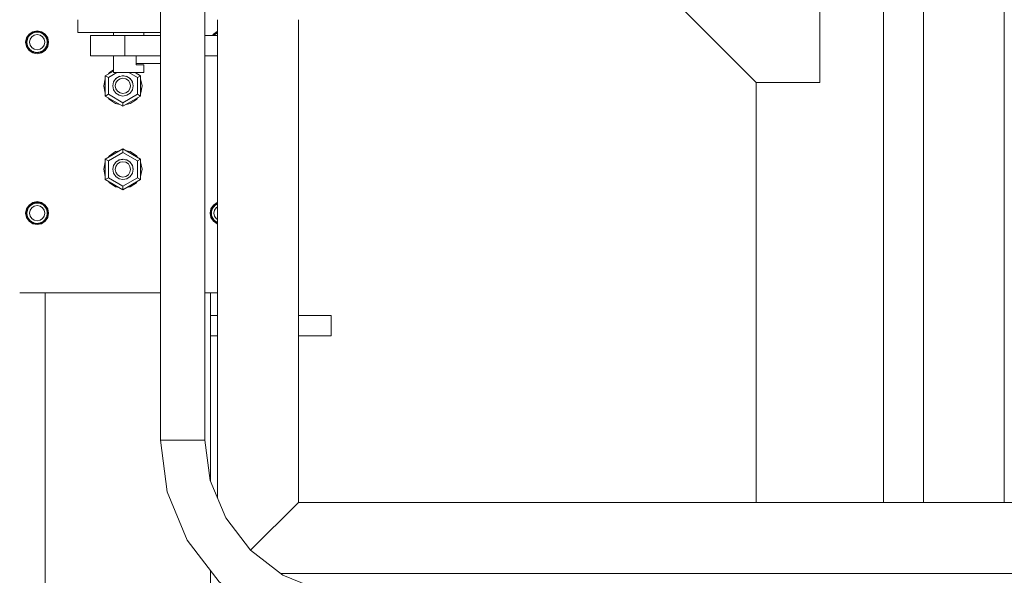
# Model space of a CAD drawing. Header units: millimetres. Extents: x 53746 to 116821, y -810352 to -765802.
# Tile 280 of 347: x 88138 to 88912, y -773225 to -772788. Entities that reach past the tile are written whole.
import ezdxf

# ---------------------------------------------------------------- set-up
doc = ezdxf.new("R2010")
doc.units = ezdxf.units.MM
doc.header["$MEASUREMENT"] = 0
for name, color, linetype, lineweight in [('Main Cradle Rails', 7, 'Continuous', 0), ('Side Cradle Stbd', 7, 'Continuous', 0), ('Side Cradle Tower', 7, 'Continuous', 0), ('Side Cradle Tower Platform', 7, 'Continuous', 0), ('Side Cradle Tower Rail Frame', 7, 'Continuous', 0)]:
    doc.layers.add(name, color=color, linetype=linetype, lineweight=lineweight)

# ---------------------------------------------------------------- blocks, each defined once
blk = doc.blocks.new('*U57')
at = {"layer": 'Side Cradle Stbd', "color": 7, "linetype": 'Continuous', "lineweight": 0}
for p, q in [((3533.79, 15489.32), (3533.79, 14909.26)), ((3433.79, 15239.32), (3433.79, 14909.26))]:
    blk.add_line(p, q, dxfattribs=at)
at = {"layer": 'Side Cradle Stbd', "color": 7, "linetype": 'Continuous', "lineweight": 0, "flags": 128}
blk.add_lwpolyline([(3483.79, 15500.51), (3483.79, 15239.32), (3433.79, 15239.32), (3183.79, 15489.32), (3183.79, 15500.51)], dxfattribs=at)
at = {"layer": 'Side Cradle Tower', "color": 7, "linetype": 'Continuous', "lineweight": 0}
for p, q in [((2860.05, 15274.47), (2862, 15277.38)), ((2860.73, 15273.42), (2861, 15274.07)), ((2861, 15274.07), (2861, 15274.07)), ((2861.96, 15275.81), (2862.72, 15276.66)), ((2865.11, 15278.97), (2862.35, 15277.13)), ((2862.72, 15276.66), (2862.72, 15276.66)), ((2865.3, 15278.4), (2865.31, 15278.4)), ((2866.35, 15278.77), (2867.78, 15279)), ((2867.78, 15279), (2868.36, 15279.02)), ((2868.36, 15279.12), (2868.37, 15279.12)), ((2869.8, 15278.89), (2868.36, 15279.12)), ((2868.36, 15279.02), (2869.8, 15278.89)), ((2868.36, 15277.1), (2870.66, 15276.64)), ((2871.38, 15278.39), (2871.38, 15278.39)), ((2873.07, 15277.49), (2871.43, 15278.51)), ((2873.96, 15276.7), (2873.97, 15276.7)), ((2875.75, 15274.18), (2876.08, 15273.11)), ((2875.75, 15274.18), (2875.75, 15274.18)), ((3007.36, 15276.26), (3007.72, 15276.66)), ((3007.72, 15276.66), (3007.72, 15276.66)), ((3010.11, 15278.97), (3010.33, 15279.01)), ((3010.3, 15278.4), (3010.31, 15278.4)), ((2859.86, 15271.12), (2859.86, 15271.12)), ((2860.37, 15270.76), (2860.38, 15271.02)), ((2860.38, 15271.02), (2860.38, 15271.02)), ((2876.34, 15271.1), (2876.34, 15271.02)), ((2876.34, 15271.02), (2876.34, 15271.02)), ((2874.37, 15265.11), (2871.61, 15263.27)), ((2922, 15244.74), (2928.33, 15248.39)), ((2922, 15228.74), (2922, 15244.74)), ((2922, 15244.74), (2924.4, 15243.35)), ((2924.4, 15243.35), (2931.17, 15247.26)), ((2924.4, 15230.12), (2924.4, 15243.35)), ((2932.77, 15244.02), (2932.46, 15243.9)), ((2932.78, 15244.02), (2932.8, 15244.03)), ((2932.88, 15244.05), (2932.8, 15244.03)), ((2932.81, 15244.02), (2932.81, 15244.02)), ((2935.83, 15244.64), (2935.31, 15244.62)), ((2936.41, 15244.62), (2936.41, 15244.62)), ((2938.89, 15244.05), (2938.89, 15244.05)), ((2947.32, 15243.35), (2940.55, 15247.26)), ((2945.35, 15247.26), (2949.72, 15244.74)), ((2947.32, 15243.35), (2949.72, 15244.74)), ((2947.32, 15230.12), (2947.32, 15243.35)), ((2949.72, 15244.74), (2949.72, 15228.74)), ((2920.86, 15236.64), (2920.86, 15236.64)), ((2927.9, 15236.92), (2927.86, 15236.73)), ((2927.86, 15236.74), (2927.86, 15236.74)), ((2927.9, 15236.82), (2927.87, 15236.69)), ((2927.87, 15236.69), (2927.9, 15236.82)), ((2927.89, 15236.62), (2927.87, 15236.69)), ((2927.89, 15236.65), (2927.89, 15236.65)), ((2927.89, 15236.59), (2927.89, 15236.65)), ((2928.4, 15239.44), (2928.5, 15239.7)), ((2928.44, 15239.57), (2928.41, 15239.47)), ((2928.5, 15239.7), (2928.5, 15239.7)), ((2930.22, 15242.32), (2930.22, 15242.32)), ((2941.45, 15242.33), (2941.45, 15242.33)), ((2941.78, 15242), (2941.58, 15242.21)), ((2943.19, 15239.77), (2943.19, 15239.78)), ((2943.25, 15233.68), (2943.86, 15236.74)), ((2943.3, 15239.53), (2943.27, 15239.61)), ((2943.84, 15236.85), (2943.78, 15237.13)), ((2943.86, 15236.73), (2943.84, 15236.84)), ((2943.85, 15236.74), (2943.85, 15236.69)), ((2943.86, 15236.74), (2943.86, 15236.74)), ((2950.86, 15236.64), (2950.86, 15236.64)), ((2922, 15228.74), (2924.4, 15230.12)), ((2922, 15228.73), (2922, 15228.74)), ((2935.86, 15220.74), (2922, 15228.74)), ((2935.86, 15220.73), (2922, 15228.73)), ((2935.86, 15223.51), (2924.4, 15230.12)), ((2938.16, 15231.2), (2935.86, 15230.74)), ((2935.86, 15223.51), (2947.32, 15230.12)), ((2949.72, 15228.74), (2935.86, 15220.74)), ((2949.72, 15228.73), (2935.87, 15220.73)), ((2947.32, 15230.12), (2949.72, 15228.74)), ((2949.72, 15228.73), (2949.72, 15228.74)), ((2924.8, 15226.72), (2924.36, 15227.37)), ((2930.12, 15222.79), (2933.45, 15222.12)), ((2933.45, 15222.12), (2930.12, 15222.78)), ((2935.86, 15220.74), (2935.86, 15223.51)), ((2935.86, 15220.73), (2935.86, 15220.74)), ((2935.87, 15220.73), (2935.86, 15220.73)), ((2947.36, 15227.37), (2946.47, 15226.04)), ((2947.36, 15227.37), (2946.93, 15226.72)), ((2922, 15179.12), (2935.86, 15187.12)), ((2922, 15179.12), (2935.86, 15187.12)), ((2924.36, 15180.49), (2925.25, 15181.82)), ((2935.86, 15184.35), (2924.4, 15177.73)), ((2935.86, 15187.12), (2949.72, 15179.12)), ((2935.86, 15187.12), (2935.86, 15187.12)), ((2935.86, 15187.12), (2935.86, 15187.12)), ((2935.86, 15187.12), (2949.72, 15179.12)), ((2935.86, 15187.12), (2935.86, 15184.35)), ((2935.86, 15184.35), (2947.32, 15177.73)), ((2941.6, 15185.07), (2938.27, 15185.73)), ((2938.27, 15185.73), (2941.6, 15185.07)), ((2922, 15179.12), (2922, 15179.12)), ((2922, 15163.12), (2922, 15179.12)), ((2924.4, 15177.73), (2922, 15179.12)), ((2924.4, 15177.73), (2924.4, 15164.5)), ((2928.47, 15174.18), (2927.86, 15171.12)), ((2928.38, 15173.73), (2928.47, 15174.18)), ((2928.38, 15173.73), (2928.5, 15174.04)), ((2928.53, 15174.12), (2928.5, 15174.04)), ((2928.5, 15174.04), (2928.5, 15174.04)), ((2928.65, 15174.45), (2928.53, 15174.12)), ((2930.21, 15176.65), (2929.77, 15176.13)), ((2930.22, 15176.66), (2930.21, 15176.65)), ((2930.25, 15176.69), (2930.22, 15176.66)), ((2930.22, 15176.66), (2930.22, 15176.66)), ((2930.89, 15177.23), (2930.25, 15176.69)), ((2932.81, 15178.36), (2932.41, 15178.21)), ((2932.84, 15178.37), (2932.81, 15178.36)), ((2932.81, 15178.36), (2932.81, 15178.36)), ((2933.57, 15178.65), (2932.84, 15178.37)), ((2935, 15178.94), (2933.57, 15178.65)), ((2935.86, 15178.97), (2935, 15178.94)), ((2935, 15178.94), (2935, 15178.94)), ((2936.24, 15178.98), (2935.86, 15178.97)), ((2937.26, 15178.84), (2936.24, 15178.98)), ((2938.86, 15178.41), (2937.89, 15178.71)), ((2938.89, 15178.39), (2938.89, 15178.39)), ((2938.92, 15178.38), (2938.89, 15178.39)), ((2939.79, 15177.93), (2938.92, 15178.38)), ((2941.14, 15177), (2940.82, 15177.24)), ((2941.45, 15176.67), (2941.14, 15177)), ((2941.45, 15176.67), (2941.45, 15176.67)), ((2941.5, 15176.63), (2941.45, 15176.67)), ((2941.91, 15176.19), (2941.5, 15176.63)), ((2943.19, 15174.11), (2942.98, 15174.59)), ((2943.19, 15174.11), (2943.19, 15174.11)), ((2943.25, 15174.18), (2943.32, 15173.82)), ((2949.72, 15179.12), (2947.32, 15177.73)), ((2947.32, 15177.73), (2947.32, 15164.5)), ((2949.72, 15179.12), (2949.72, 15179.12)), ((2949.72, 15179.12), (2949.72, 15163.12)), ((2927.86, 15171.12), (2927.9, 15171.31)), ((2927.86, 15171.12), (2927.86, 15171.12)), ((2927.89, 15170.96), (2927.86, 15171.12)), ((2927.9, 15171.31), (2927.89, 15171.08)), ((2927.89, 15171.08), (2927.89, 15170.99)), ((2927.89, 15170.99), (2927.89, 15170.99)), ((2927.89, 15170.96), (2927.89, 15170.99)), ((2943.83, 15171.26), (2943.74, 15171.73)), ((2943.83, 15171.26), (2943.86, 15171.12)), ((2943.85, 15171.08), (2943.83, 15171.26)), ((2943.86, 15171.12), (2943.85, 15171.06)), ((2943.85, 15171.08), (2943.85, 15171.06)), ((2943.86, 15171.12), (2943.86, 15171.12)), ((2924.4, 15164.5), (2922, 15163.12)), ((2935.86, 15155.12), (2922, 15163.12)), ((2924.4, 15164.5), (2935.86, 15157.89)), ((2938.16, 15165.53), (2935.86, 15165.08)), ((2947.32, 15164.5), (2935.86, 15157.89)), ((2949.72, 15163.12), (2935.86, 15155.12)), ((2935.86, 15157.89), (2935.86, 15155.12)), ((2949.72, 15163.12), (2947.32, 15164.5)), ((2862.35, 15142.74), (2860.51, 15139.98)), ((2865.3, 15144.01), (2865.31, 15144.01)), ((2866.35, 15144.37), (2867.78, 15144.61)), ((2867.78, 15144.61), (2868.36, 15144.63)), ((2868.36, 15144.73), (2868.37, 15144.73)), ((2869.8, 15144.5), (2868.36, 15144.73)), ((2868.36, 15144.63), (2869.8, 15144.5)), ((2868.36, 15142.71), (2870.66, 15142.25)), ((2871.38, 15144), (2871.38, 15144)), ((2873.07, 15143.09), (2871.43, 15144.12)), ((3007, 15143.07), (3009.92, 15145.02)), ((3009.92, 15145.02), (3010.33, 15145.11)), ((3010.3, 15144.02), (3010.31, 15144.02)), ((2859.86, 15136.73), (2859.86, 15136.73)), ((2860.37, 15136.37), (2860.38, 15136.63)), ((2860.38, 15136.63), (2860.38, 15136.63)), ((2860.73, 15139.03), (2861, 15139.68)), ((2861, 15139.68), (2861, 15139.68)), ((2861.96, 15141.42), (2862.72, 15142.27)), ((2862.72, 15142.27), (2862.72, 15142.27)), ((2873.96, 15142.31), (2873.97, 15142.31)), ((2875.75, 15139.79), (2876.08, 15138.72)), ((2875.75, 15139.79), (2875.75, 15139.79)), ((2876.34, 15136.71), (2876.34, 15136.63)), ((2876.34, 15136.63), (2876.34, 15136.63)), ((2877.36, 15136.71), (2876.68, 15140.15)), ((2876.86, 15136.73), (2876.86, 15136.73)), ((3004.86, 15136.73), (3004.86, 15136.73)), ((3005.37, 15136.37), (3005.38, 15136.63)), ((3005.38, 15136.63), (3005.38, 15136.63)), ((3005.73, 15139.04), (3006, 15139.68)), ((3006, 15139.68), (3006, 15139.68)), ((3006.96, 15141.43), (3007.72, 15142.27)), ((3007.72, 15142.27), (3007.72, 15142.28)), ((2868.36, 15128.23), (2865.11, 15128.88)), ((3010.11, 15128.88), (3010.33, 15128.83)), ((3000.33, 15073.92), (3010.33, 15073.92))]:
    blk.add_line(p, q, dxfattribs=at)
at = {"layer": 'Side Cradle Tower', "color": 7, "linetype": 'Continuous', "lineweight": 0, "flags": 128}
for points in [[(2862, 15277.38), (2864.92, 15279.34), (2868.36, 15280.02), (2871.81, 15279.34), (2874.73, 15277.38), (2876.68, 15274.47), (2877.36, 15271.02), (2876.68, 15267.58), (2874.73, 15264.66), (2871.81, 15262.71), (2868.36, 15262.02), (2864.92, 15262.71), (2862, 15264.66), (2860.05, 15267.58), (2859.36, 15271.02), (2860.05, 15274.47)], [(2862.35, 15277.13), (2860.51, 15274.37), (2859.86, 15271.12), (2859.86, 15271.12)], [(2860.97, 15274.18), (2860.97, 15274.18), (2860.73, 15273.42)], [(2860.97, 15274.18), (2860.97, 15274.18), (2861.18, 15274.49)], [(2861.96, 15275.81), (2861.96, 15275.81), (2861.29, 15274.77), (2861.03, 15274.14), (2861, 15274.07)], [(2862.7, 15276.77), (2862.7, 15276.78), (2861.96, 15275.81)], [(2870.66, 15276.64), (2872.6, 15275.34), (2873.9, 15273.39), (2874.36, 15271.1), (2873.9, 15268.8), (2872.6, 15266.85), (2870.66, 15265.55), (2868.36, 15265.1), (2866.07, 15265.55), (2864.12, 15266.85), (2862.82, 15268.8), (2862.36, 15271.1), (2862.82, 15273.39), (2864.12, 15275.34), (2866.07, 15276.64), (2868.36, 15277.1)], [(2862.7, 15276.77), (2862.7, 15276.78), (2863.21, 15277.11)], [(2863.9, 15277.66), (2863.9, 15277.66), (2862.93, 15276.9), (2862.76, 15276.7), (2862.72, 15276.66)], [(2865.3, 15278.51), (2865.3, 15278.51), (2863.9, 15277.66)], [(2863.9, 15277.66), (2865.18, 15278.36), (2865.3, 15278.4)], [(2876.86, 15271.12), (2876.86, 15271.12), (2876.21, 15274.37), (2874.37, 15277.13), (2871.61, 15278.97), (2868.36, 15279.62), (2865.11, 15278.97)], [(2865.29, 15278.51), (2865.3, 15278.51), (2866.05, 15278.66)], [(2866.35, 15278.77), (2866.35, 15278.77), (2865.33, 15278.41), (2865.3, 15278.4), (2865.3, 15278.4)], [(2868.36, 15279.12), (2868.36, 15279.12), (2866.36, 15278.77)], [(2868.36, 15279.12), (2868.36, 15279.12), (2868.37, 15279.12)], [(2871.38, 15278.39), (2871.38, 15278.39), (2870.68, 15278.68), (2869.8, 15278.89), (2869.8, 15278.89)], [(2870.77, 15278.64), (2871.42, 15278.51), (2871.42, 15278.51)], [(2871.38, 15278.39), (2871.41, 15278.38), (2872.03, 15278.13), (2873.09, 15277.48)], [(2871.43, 15278.51), (2871.42, 15278.51), (2871.42, 15278.51)], [(2873.97, 15276.7), (2873.97, 15276.7), (2873.09, 15277.48)], [(2873.44, 15277.16), (2874.02, 15276.78), (2874.02, 15276.77)], [(2873.97, 15276.7), (2874.01, 15276.66), (2874.18, 15276.51), (2874.96, 15275.55)], [(2874.96, 15275.55), (2874.02, 15276.78), (2874.02, 15276.77)], [(2875.72, 15274.14), (2875.72, 15274.14), (2875.67, 15274.28), (2874.96, 15275.55)], [(2875.56, 15274.46), (2875.75, 15274.18), (2875.75, 15274.18)], [(2875.72, 15274.14), (2875.74, 15274.08), (2876.08, 15273.11)], [(3006.18, 15276.26), (3007, 15277.48), (3009.92, 15279.44), (3010.33, 15279.52)], [(3010.11, 15278.97), (3007.35, 15277.13), (3006.77, 15276.26)], [(3007.7, 15276.77), (3007.7, 15276.78), (3007.3, 15276.26)], [(3007.7, 15276.77), (3007.7, 15276.78), (3008.21, 15277.11)], [(3008.9, 15277.66), (3008.9, 15277.66), (3007.93, 15276.9), (3007.76, 15276.7), (3007.72, 15276.66)], [(3010.3, 15278.51), (3010.3, 15278.51), (3008.9, 15277.66)], [(3008.9, 15277.66), (3010.18, 15278.36), (3010.3, 15278.4)], [(2859.86, 15271.12), (2860.51, 15267.87), (2862.35, 15265.11), (2865.11, 15263.27), (2868.36, 15262.62), (2871.61, 15263.27)], [(2876.86, 15271.12), (2876.21, 15267.86), (2874.37, 15265.11), (2871.61, 15263.26), (2868.36, 15262.62), (2865.11, 15263.26), (2862.35, 15265.11), (2860.51, 15267.86), (2859.86, 15271.12)], [(2860.37, 15270.76), (2860.36, 15271.12), (2860.4, 15271.3)], [(2876.34, 15271.02), (2876.34, 15271.02), (2876.34, 15270.44), (2876.1, 15269), (2875.77, 15268.03), (2875.74, 15267.96), (2875.7, 15267.83), (2875, 15266.55), (2874.23, 15265.58), (2874.04, 15265.42), (2874, 15265.38), (2873.14, 15264.61), (2872.1, 15263.95), (2871.44, 15263.67), (2871.41, 15263.66), (2870.75, 15263.39), (2869.54, 15263.11), (2868.36, 15263.04), (2868.36, 15263.04), (2868.09, 15263.03), (2866.86, 15263.16), (2865.46, 15263.57), (2865.3, 15263.64), (2865.28, 15263.65), (2864.34, 15264.1), (2863.16, 15264.95), (2862.72, 15265.38), (2862.68, 15265.42), (2862.28, 15265.82), (2861.44, 15267.01), (2860.98, 15267.96), (2860.95, 15268.03), (2860.9, 15268.13), (2860.5, 15269.53), (2860.37, 15270.76), (2860.37, 15270.76)], [(2860.73, 15273.42), (2860.73, 15273.42), (2860.45, 15272.22), (2860.38, 15271.1), (2860.38, 15271.02)], [(2874.37, 15265.11), (2876.21, 15267.87), (2876.86, 15271.12)], [(2876.08, 15273.11), (2876.08, 15273.11), (2876.33, 15271.68), (2876.34, 15271.1), (2876.34, 15271.1)], [(2876.34, 15271.25), (2876.36, 15271.12), (2876.34, 15271)], [(2924.56, 15246.21), (2925.25, 15247.25), (2928.33, 15249.31)], [(2943.86, 15236.74), (2943.25, 15239.8), (2941.52, 15242.4), (2938.92, 15244.13), (2935.86, 15244.74), (2932.8, 15244.13), (2930.2, 15242.4), (2928.47, 15239.8), (2927.86, 15236.74)], [(2932.4, 15243.86), (2932.41, 15243.87), (2932.81, 15244.02)], [(2933.35, 15244.23), (2932.8, 15244.12), (2932.46, 15243.9)], [(2932.77, 15244.01), (2932.8, 15244.04), (2932.89, 15244.05)], [(2932.81, 15244.02), (2932.81, 15244.02), (2932.84, 15244.03), (2933.39, 15244.25)], [(2935.22, 15244.61), (2935.86, 15244.63), (2936.24, 15244.64), (2936.59, 15244.59)], [(2936.41, 15244.62), (2935.86, 15244.73), (2935.31, 15244.62)], [(2935.83, 15244.64), (2935.86, 15244.64), (2935.89, 15244.64)], [(2936.41, 15244.62), (2936.21, 15244.65), (2935.88, 15244.64)], [(2938.23, 15244.27), (2938.86, 15244.07), (2938.89, 15244.05), (2938.89, 15244.05)], [(2939.44, 15243.77), (2938.92, 15244.12), (2938.29, 15244.25)], [(2939.44, 15243.77), (2938.93, 15244.04), (2938.92, 15244.04), (2938.92, 15244.04), (2938.89, 15244.06), (2938.87, 15244.06)], [(2938.89, 15244.05), (2938.92, 15244.04), (2939.53, 15243.72)], [(2946.45, 15247.26), (2946.47, 15247.25), (2947.16, 15246.21)], [(2920.86, 15236.64), (2920.86, 15236.64), (2922, 15242.38), (2922, 15242.39)], [(2920.86, 15236.64), (2921.6, 15240.38), (2922, 15242.37), (2922, 15242.38), (2922, 15242.38)], [(2922, 15230.9), (2922, 15230.9), (2920.86, 15236.64)], [(2922, 15230.9), (2922, 15230.9), (2920.86, 15236.63), (2920.86, 15236.64), (2920.86, 15236.64)], [(2927.86, 15236.74), (2927.86, 15236.74), (2928.47, 15233.68), (2930.2, 15231.08), (2932.8, 15229.35), (2935.86, 15228.74), (2938.92, 15229.35), (2941.52, 15231.08), (2943.25, 15233.68)], [(2927.89, 15236.65), (2927.89, 15236.65), (2927.89, 15236.74), (2927.9, 15236.93)], [(2928.61, 15240), (2928.47, 15239.79), (2928.41, 15239.47)], [(2928.53, 15239.8), (2928.47, 15239.7), (2928.44, 15239.58)], [(2928.44, 15239.57), (2928.47, 15239.71), (2928.53, 15239.8)], [(2928.5, 15239.7), (2928.5, 15239.7), (2928.53, 15239.78), (2928.61, 15240.02)], [(2935.86, 15230.74), (2933.57, 15231.2), (2931.62, 15232.5), (2930.32, 15234.44), (2929.86, 15236.74), (2930.32, 15239.03), (2931.62, 15240.98), (2933.57, 15242.28), (2935.86, 15242.74), (2938.16, 15242.28), (2940.1, 15240.98), (2941.4, 15239.03), (2941.86, 15236.74), (2941.4, 15234.44), (2940.1, 15232.5), (2938.16, 15231.2)], [(2929.91, 15241.95), (2930.21, 15242.31), (2930.22, 15242.32)], [(2930.63, 15242.67), (2930.2, 15242.39), (2929.95, 15242.01)], [(2930.25, 15242.35), (2930.22, 15242.33), (2930.21, 15242.31), (2930.2, 15242.31), (2930.19, 15242.3), (2929.95, 15242.01)], [(2930.22, 15242.32), (2930.25, 15242.35), (2930.67, 15242.71)], [(2941.18, 15242.62), (2941.45, 15242.33), (2941.45, 15242.33)], [(2941.78, 15242), (2941.52, 15242.39), (2941.2, 15242.6)], [(2941.42, 15242.36), (2941.52, 15242.3), (2941.58, 15242.21)], [(2941.57, 15242.22), (2941.52, 15242.3), (2941.43, 15242.36)], [(2941.45, 15242.33), (2941.5, 15242.29), (2941.82, 15241.95)], [(2943.03, 15240.13), (2943.19, 15239.77), (2943.19, 15239.77)], [(2943.3, 15239.53), (2943.25, 15239.79), (2943.04, 15240.1)], [(2943.27, 15239.61), (2943.25, 15239.7), (2943.16, 15239.84)], [(2943.16, 15239.84), (2943.25, 15239.71), (2943.27, 15239.6)], [(2943.19, 15239.77), (2943.22, 15239.7), (2943.31, 15239.51)], [(2943.84, 15236.85), (2943.85, 15236.74), (2943.85, 15236.74)], [(2943.85, 15236.7), (2943.85, 15236.74), (2943.85, 15236.75)], [(2949.72, 15242.39), (2949.72, 15242.38), (2950.86, 15236.64), (2950.86, 15236.64)], [(2949.72, 15242.38), (2949.72, 15242.38), (2950.23, 15239.83), (2950.86, 15236.65), (2950.86, 15236.64)], [(2950.86, 15236.64), (2949.72, 15230.9), (2949.72, 15230.9)], [(2950.86, 15236.64), (2950.86, 15236.64), (2949.8, 15231.29), (2949.72, 15230.91), (2949.72, 15230.9)], [(2925.26, 15226.03), (2925.25, 15226.04), (2924.36, 15227.37)], [(2930.12, 15222.79), (2925.25, 15226.04), (2924.36, 15227.37)], [(2930.12, 15222.78), (2930.12, 15222.78), (2925.26, 15226.03)], [(2947.36, 15227.37), (2946.47, 15226.04), (2941.6, 15222.79), (2938.27, 15222.12)], [(2941.6, 15222.79), (2941.6, 15222.78), (2938.27, 15222.12)], [(2946.47, 15226.04), (2946.47, 15226.04), (2941.6, 15222.79)], [(2924.36, 15180.49), (2925.25, 15181.82), (2930.12, 15185.07), (2933.45, 15185.73)], [(2925.25, 15181.82), (2925.25, 15181.82), (2930.12, 15185.07)], [(2930.12, 15185.07), (2930.12, 15185.07), (2933.45, 15185.73)], [(2941.6, 15185.07), (2941.6, 15185.07), (2946.47, 15181.82)], [(2941.6, 15185.07), (2946.47, 15181.82), (2947.36, 15180.49)], [(2946.47, 15181.82), (2946.47, 15181.82), (2947.36, 15180.49)], [(2920.86, 15171.21), (2920.86, 15171.21), (2922, 15176.95)], [(2920.86, 15171.21), (2922, 15176.95), (2922, 15176.95)], [(2943.86, 15171.12), (2943.86, 15171.12), (2943.25, 15174.18), (2941.52, 15176.77), (2938.92, 15178.51), (2935.86, 15179.12), (2932.8, 15178.51), (2930.2, 15176.77), (2928.47, 15174.18)], [(2928.5, 15174.04), (2928.5, 15174.04), (2928.53, 15174.12), (2928.65, 15174.45)], [(2929.77, 15176.13), (2930.21, 15176.65), (2930.22, 15176.66)], [(2935.86, 15165.08), (2933.57, 15165.53), (2931.62, 15166.83), (2930.32, 15168.78), (2929.86, 15171.08), (2930.32, 15173.37), (2931.62, 15175.32), (2933.57, 15176.62), (2935.86, 15177.08), (2938.16, 15176.62), (2940.1, 15175.32), (2941.4, 15173.37), (2941.86, 15171.08), (2941.4, 15168.78), (2940.1, 15166.83), (2938.16, 15165.53)], [(2930.22, 15176.66), (2930.25, 15176.69), (2930.89, 15177.23)], [(2931.85, 15177.88), (2932.41, 15178.21), (2932.81, 15178.36)], [(2932.81, 15178.36), (2932.81, 15178.36), (2932.84, 15178.37), (2933.57, 15178.65), (2935, 15178.94), (2935, 15178.94)], [(2935, 15178.94), (2935.86, 15178.97), (2936.24, 15178.98), (2937.26, 15178.84)], [(2937.89, 15178.71), (2938.86, 15178.41), (2938.89, 15178.39), (2938.89, 15178.39)], [(2938.89, 15178.39), (2938.92, 15178.38), (2939.79, 15177.93)], [(2940.82, 15177.24), (2941.15, 15177), (2941.45, 15176.67), (2941.45, 15176.67)], [(2941.45, 15176.67), (2941.5, 15176.63), (2941.91, 15176.19)], [(2942.98, 15174.58), (2943.19, 15174.11), (2943.19, 15174.11)], [(2943.19, 15174.11), (2943.22, 15174.04), (2943.32, 15173.82)], [(2949.72, 15176.95), (2950.86, 15171.21), (2950.86, 15171.21)], [(2949.72, 15176.95), (2949.72, 15176.95), (2950.86, 15171.21)], [(2922, 15165.47), (2922, 15165.47), (2920.86, 15171.21), (2920.86, 15171.21)], [(2922, 15165.47), (2922, 15165.47), (2921.61, 15167.43), (2920.86, 15171.21)], [(2927.86, 15171.12), (2928.47, 15168.06), (2930.2, 15165.46), (2932.8, 15163.73), (2935.86, 15163.12), (2938.92, 15163.73), (2941.52, 15165.46), (2943.25, 15168.06), (2943.86, 15171.12)], [(2927.89, 15170.99), (2927.89, 15170.99), (2927.89, 15171.08), (2927.9, 15171.31)], [(2943.83, 15171.25), (2943.85, 15171.08), (2943.85, 15171.08)], [(2950.86, 15171.21), (2950.86, 15171.21), (2949.72, 15165.47), (2949.72, 15165.47)], [(2950.86, 15171.21), (2950.65, 15170.14), (2950.22, 15167.98), (2949.72, 15165.48), (2949.72, 15165.47), (2949.72, 15165.47)], [(2932.97, 15156.79), (2930.12, 15157.35), (2925.25, 15160.6), (2924.56, 15161.64)], [(2947.16, 15161.64), (2946.47, 15160.6), (2941.6, 15157.35), (2938.75, 15156.79)], [(2876.68, 15140.15), (2874.73, 15143.07), (2871.81, 15145.02), (2868.36, 15145.71), (2864.92, 15145.02), (2862, 15143.07), (2860.05, 15140.15), (2859.36, 15136.71), (2860.05, 15133.26), (2862, 15130.34), (2864.92, 15128.39), (2868.36, 15127.71), (2871.81, 15128.39), (2874.73, 15130.34), (2876.68, 15133.26), (2877.36, 15136.71)], [(2876.86, 15136.73), (2876.86, 15136.73), (2876.21, 15139.98), (2874.37, 15142.74), (2871.61, 15144.58), (2868.36, 15145.23), (2865.11, 15144.58), (2862.35, 15142.74)], [(2870.66, 15142.25), (2872.6, 15140.95), (2873.9, 15139), (2874.36, 15136.71), (2873.9, 15134.41), (2872.6, 15132.46), (2870.66, 15131.16), (2868.36, 15130.71), (2866.07, 15131.16), (2864.12, 15132.46), (2862.82, 15134.41), (2862.36, 15136.71), (2862.82, 15139), (2864.12, 15140.95), (2866.07, 15142.25), (2868.36, 15142.71)], [(2862.7, 15142.38), (2862.7, 15142.39), (2863.21, 15142.72)], [(2863.9, 15143.27), (2863.9, 15143.27), (2862.93, 15142.5), (2862.76, 15142.31), (2862.72, 15142.27)], [(2865.3, 15144.12), (2865.3, 15144.12), (2863.9, 15143.27)], [(2863.9, 15143.27), (2865.18, 15143.97), (2865.3, 15144.01)], [(2865.29, 15144.12), (2865.3, 15144.12), (2866.05, 15144.27)], [(2866.35, 15144.37), (2866.35, 15144.37), (2865.33, 15144.02), (2865.3, 15144.01), (2865.3, 15144.01)], [(2868.36, 15144.73), (2868.36, 15144.73), (2866.36, 15144.37)], [(2868.36, 15144.73), (2868.36, 15144.73), (2868.37, 15144.73)], [(2871.38, 15144), (2871.38, 15144), (2870.68, 15144.29), (2869.8, 15144.5), (2869.8, 15144.5)], [(2870.77, 15144.25), (2871.42, 15144.12), (2871.42, 15144.12)], [(2871.38, 15144), (2871.41, 15143.99), (2872.03, 15143.74), (2873.09, 15143.09)], [(2871.43, 15144.12), (2871.42, 15144.12), (2871.42, 15144.12)], [(2873.97, 15142.31), (2873.97, 15142.31), (2873.09, 15143.09)], [(2873.44, 15142.77), (2874.02, 15142.39), (2874.02, 15142.38)], [(3010.33, 15128.31), (3009.92, 15128.39), (3007, 15130.34), (3005.05, 15133.26), (3004.36, 15136.71), (3005.05, 15140.15), (3007, 15143.07)], [(3010.33, 15144.63), (3010.11, 15144.58), (3007.35, 15142.74), (3005.51, 15139.98), (3004.86, 15136.73), (3004.86, 15136.73)], [(3007.7, 15142.39), (3007.7, 15142.39), (3006.96, 15141.43)], [(3007.7, 15142.38), (3007.7, 15142.39), (3008.21, 15142.72)], [(3008.9, 15143.28), (3008.9, 15143.28), (3007.93, 15142.51), (3007.76, 15142.31), (3007.72, 15142.27)], [(3010.3, 15144.12), (3010.3, 15144.12), (3008.9, 15143.28)], [(3008.9, 15143.28), (3010.18, 15143.97), (3010.3, 15144.02)], [(2860.51, 15139.98), (2859.86, 15136.73), (2859.86, 15136.73)], [(2859.86, 15136.73), (2860.51, 15133.48), (2862.35, 15130.72), (2865.11, 15128.88)], [(2876.86, 15136.73), (2876.21, 15133.48), (2874.37, 15130.72), (2871.61, 15128.88), (2868.36, 15128.23), (2865.11, 15128.88), (2862.35, 15130.72), (2860.51, 15133.48), (2859.86, 15136.73)], [(2860.37, 15136.37), (2860.36, 15136.73), (2860.4, 15136.91)], [(2876.34, 15136.63), (2876.34, 15136.63), (2876.34, 15136.05), (2876.1, 15134.61), (2875.77, 15133.64), (2875.74, 15133.57), (2875.7, 15133.44), (2875, 15132.16), (2874.23, 15131.19), (2874.04, 15131.03), (2874, 15130.99), (2873.14, 15130.22), (2872.1, 15129.56), (2871.44, 15129.28), (2871.41, 15129.27), (2870.75, 15129), (2869.54, 15128.72), (2868.36, 15128.65), (2868.36, 15128.65), (2868.09, 15128.63), (2866.86, 15128.77), (2865.46, 15129.17), (2865.3, 15129.25), (2865.28, 15129.26), (2864.34, 15129.71), (2863.16, 15130.56), (2862.72, 15130.99), (2862.68, 15131.03), (2862.28, 15131.43), (2861.44, 15132.62), (2860.98, 15133.57), (2860.95, 15133.64), (2860.9, 15133.74), (2860.5, 15135.14), (2860.37, 15136.37), (2860.37, 15136.37)], [(2860.73, 15139.03), (2860.73, 15139.03), (2860.45, 15137.82), (2860.38, 15136.71), (2860.38, 15136.63)], [(2860.97, 15139.79), (2860.97, 15139.79), (2860.73, 15139.03)], [(2860.97, 15139.79), (2860.97, 15139.79), (2861.18, 15140.1)], [(2861.96, 15141.42), (2861.96, 15141.42), (2861.29, 15140.38), (2861.03, 15139.74), (2861, 15139.68)], [(2862.7, 15142.38), (2862.7, 15142.39), (2861.96, 15141.42)], [(2868.36, 15128.23), (2871.61, 15128.88), (2874.37, 15130.72), (2876.21, 15133.48), (2876.86, 15136.73)], [(2873.97, 15142.31), (2874.01, 15142.27), (2874.18, 15142.12), (2874.96, 15141.16)], [(2874.96, 15141.16), (2874.02, 15142.39), (2874.02, 15142.38)], [(2875.72, 15139.75), (2875.72, 15139.75), (2875.67, 15139.89), (2874.96, 15141.16)], [(2875.56, 15140.07), (2875.75, 15139.79), (2875.75, 15139.79)], [(2875.72, 15139.75), (2875.74, 15139.69), (2876.08, 15138.72)], [(2876.08, 15138.72), (2876.08, 15138.72), (2876.33, 15137.29), (2876.34, 15136.71), (2876.34, 15136.71)], [(2876.34, 15136.86), (2876.36, 15136.73), (2876.34, 15136.61)], [(3004.86, 15136.73), (3005.51, 15133.48), (3007.35, 15130.72), (3010.11, 15128.88), (3010.33, 15128.84)], [(3010.11, 15128.88), (3007.35, 15130.72), (3005.51, 15133.48), (3004.86, 15136.73)], [(3005.37, 15136.37), (3005.36, 15136.73), (3005.4, 15136.91)], [(3010.33, 15129.24), (3010.3, 15129.25), (3010.28, 15129.26), (3009.34, 15129.72), (3008.16, 15130.56), (3007.72, 15130.99), (3007.68, 15131.03), (3007.28, 15131.44), (3006.44, 15132.62), (3005.98, 15133.58), (3005.95, 15133.64), (3005.9, 15133.74), (3005.5, 15135.14), (3005.37, 15136.37), (3005.37, 15136.37)], [(3005.73, 15139.04), (3005.73, 15139.04), (3005.45, 15137.83), (3005.38, 15136.71), (3005.38, 15136.63)], [(3005.97, 15139.79), (3005.97, 15139.79), (3005.73, 15139.04)], [(3005.97, 15139.79), (3005.97, 15139.79), (3006.18, 15140.11)], [(3006.96, 15141.43), (3006.96, 15141.43), (3006.29, 15140.38), (3006.03, 15139.75), (3006, 15139.68)], [(3010.33, 15131.66), (3009.12, 15132.47), (3007.82, 15134.41), (3007.36, 15136.71), (3007.82, 15139), (3009.12, 15140.95), (3010.33, 15141.76)], [(2854.68, 15073.92), (2902.11, 15073.92), (2965.33, 15073.92)]]:
    blk.add_lwpolyline(points, dxfattribs=at)
at = {"layer": 'Side Cradle Tower Platform', "color": 7, "linetype": 'Continuous', "lineweight": 0}
for p, q in [((3565.33, 14909.26), (3565.33, 15399.01)), ((3628.83, 14909.26), (3628.83, 15399.01)), ((3010.33, 14912.49), (3010.33, 15288.76)), ((3073.83, 15288.76), (3073.83, 14909.26)), ((2925.02, 15278.76), (2940.33, 15278.76)), ((2926.87, 15276.26), (2937.43, 15276.26)), ((2928.33, 15276.26), (2928.33, 15278.76)), ((2937.43, 15276.26), (2965.33, 15276.26)), ((2937.43, 15260.26), (2937.43, 15276.26)), ((2952.33, 15276.26), (2952.33, 15278.76)), ((3000.33, 15276.26), (3010.33, 15276.26)), ((2965.33, 15260.26), (2937.43, 15260.26)), ((2946.33, 15254.26), (2946.33, 15260.26)), ((3010.33, 15260.26), (3000.33, 15260.26)), ((2946.33, 15254.26), (2965.33, 15254.26)), ((2946.33, 15254.26), (2946.33, 15253.26)), ((2931.85, 15247.26), (2935.74, 15247.26)), ((2982.83, 14958.26), (2989.53, 14958.26)), ((3036.21, 14871.64), (3073.83, 14909.26)), ((3073.83, 14909.26), (6104.3, 14909.26)), ((3060.33, 14853.26), (3060.16, 14853.26)), ((3060.33, 14853.26), (9148.27, 14853.26)), ((3060.33, 14853.13), (3060.33, 14853.26))]:
    blk.add_line(p, q, dxfattribs=at)
at = {"layer": 'Side Cradle Tower Platform', "color": 7, "linetype": 'Continuous', "lineweight": 0, "flags": 128}
for points in [[(2966.66, 14958.26), (2965.33, 14958.26), (2965.33, 15492.26)], [(3000.33, 15487.26), (3000.33, 14958.26), (2999, 14958.26), (2995.21, 14958.26), (2995.21, 14958.26)], [(2925.02, 15278.76), (2912.05, 15278.76), (2903.38, 15278.76), (2900.33, 15278.76), (2900.33, 15288.76)], [(2937.43, 15260.26), (2926.87, 15260.26), (2918.12, 15260.26), (2912.35, 15260.26), (2910.33, 15260.26), (2910.33, 15276.26), (2912.35, 15276.26), (2918.12, 15276.26), (2926.87, 15276.26)], [(2965.33, 15278.76), (2955.64, 15278.76), (2940.33, 15278.76)], [(2931.85, 15247.26), (2929.25, 15247.26), (2928.33, 15247.26), (2928.33, 15260.26)], [(2946.33, 15253.26), (2948.82, 15253.26), (2951.42, 15253.26), (2952.33, 15253.26), (2952.33, 15247.26), (2951.42, 15247.26), (2948.82, 15247.26), (2944.92, 15247.26), (2940.33, 15247.26), (2935.74, 15247.26)], [(3122.83, 14834.43), (3122.83, 14830.63), (3122.83, 14824.96), (3122.83, 14818.26), (3122.83, 14811.56), (3122.83, 14805.89), (3122.83, 14802.09), (3122.83, 14800.76), (3082.07, 14806.13), (3044.08, 14821.86), (3011.46, 14846.89), (2986.43, 14879.51), (2970.7, 14917.5), (2965.33, 14958.26), (2966.66, 14958.26), (2970.46, 14958.26), (2976.13, 14958.26), (2982.83, 14958.26)], [(2970.46, 14958.26), (2966.66, 14958.26), (2966.66, 14958.26)], [(2976.13, 14958.26), (2970.46, 14958.26), (2970.46, 14958.26)], [(2982.83, 14958.26), (2976.13, 14958.26), (2976.13, 14958.26)], [(2989.53, 14958.26), (2982.83, 14958.26), (2982.83, 14958.26)], [(2989.53, 14958.26), (2995.21, 14958.26), (2999, 14958.26), (3000.33, 14958.26), (3004.51, 14926.55), (3016.74, 14897.01), (3036.21, 14871.64), (3061.58, 14852.17), (3091.13, 14839.93), (3122.83, 14835.76)], [(2995.21, 14958.26), (2989.53, 14958.26), (2989.53, 14958.26)]]:
    blk.add_lwpolyline(points, dxfattribs=at)
at = {"layer": 'Side Cradle Tower Rail Frame', "color": 7, "linetype": 'Continuous', "lineweight": 0}
for p, q in [((2874.68, 15275.91), (2874.68, 15276.66)), ((2874.68, 15265.58), (2874.68, 15266.15)), ((2874.68, 15141.52), (2874.68, 15142.28)), ((2874.68, 15131.19), (2874.68, 15131.76)), ((2874.68, 14536.2), (2874.68, 15073.92)), ((3004.68, 15073.92), (3004.68, 14926.13)), ((3004.68, 15056.11), (3010.33, 15056.11)), ((3073.83, 15056.11), (3099.68, 15056.11)), ((3099.68, 15040.11), (3099.68, 15056.11)), ((3010.33, 15040.11), (3004.68, 15040.11)), ((3099.68, 15040.11), (3073.83, 15040.11)), ((3004.68, 14855.73), (3004.68, 14536.2))]:
    blk.add_line(p, q, dxfattribs=at)

msp = doc.modelspace()

# ---------------------------------------------------------------- block references
at = {"layer": 'Main Cradle Rails', "color": 7, "linetype": 'Continuous', "lineweight": 0}
msp.add_blockref('*U57', (85283.05, -788076.95), dxfattribs=at)

doc.saveas('drawing.dxf')
